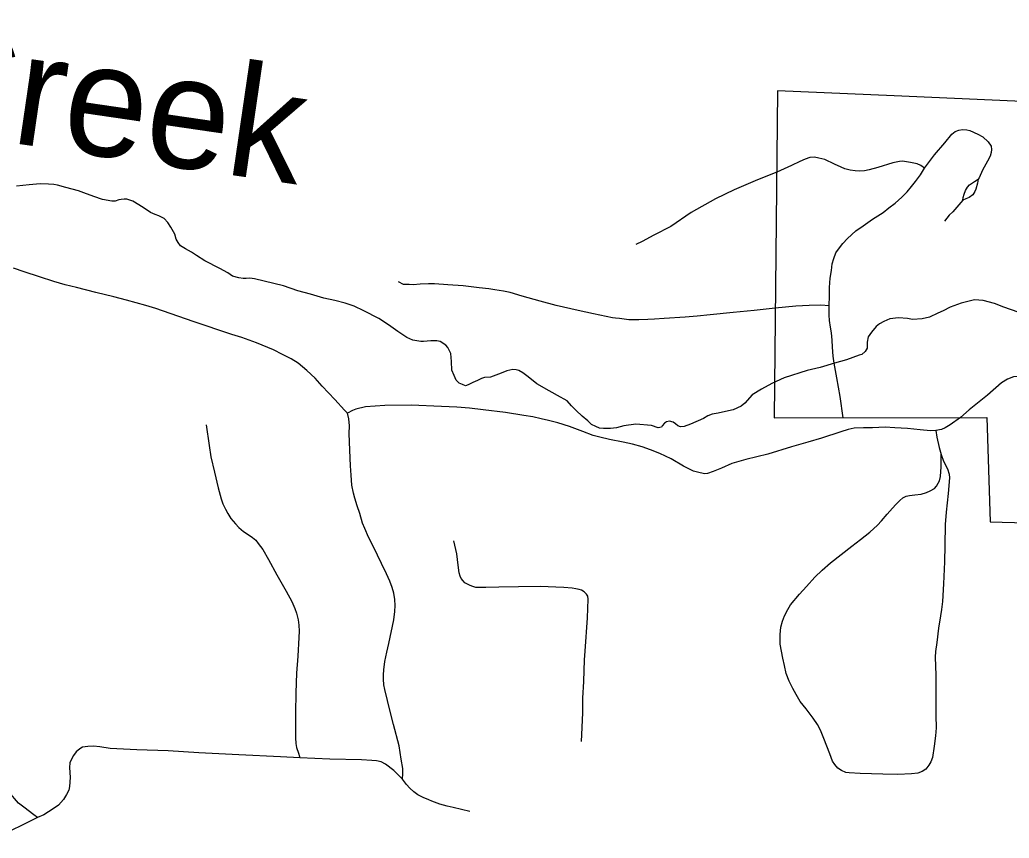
# Model space of a CAD drawing. Extents: x 653372 to 905732, y 627442 to 787275.
# Drawn here: x 684356 to 688099, y 755579 to 758675 of the extents above; entities that cross this region are included whole.
import ezdxf

# ---------------------------------------------------------------- set-up
doc = ezdxf.new("R2010")
doc.units = 0
for name, color, linetype in [('31', 7, 'Continuous'), ('32', 7, 'Continuous'), ('33', 7, 'Continuous'), ('34', 7, 'Continuous'), ('35', 7, 'Continuous'), ('45', 7, 'Continuous'), ('6', 7, 'Continuous')]:
    doc.layers.add(name, color=color, linetype=linetype)

msp = doc.modelspace()

# ---------------------------------------------------------------- linework, layer by layer
at = {"layer": '31'}
for points in [[(687471.6, 757169.4), (687459.4, 757250), (687447.9, 757320.3), (687437.7, 757375.9), (687433, 757402.1), (687431.3, 757436.3), (687430, 757463.1), (687427.6, 757490.9), (687423.3, 757512.2), (687419.2, 757537.2), (687418.2, 757556.8), (687418.3, 757593.3), (687419.3, 757630.5), (687419.1, 757662), (687421.8, 757697.1), (687427.1, 757726.8), (687430, 757751.9), (687435.4, 757771.3), (687443.7, 757793.3), (687457.3, 757811.8), (687470.2, 757828.3), (687487.6, 757847.3), (687519.4, 757876.1), (687546.5, 757895.9), (687581.9, 757920.4), (687622.3, 757946.3), (687644.4, 757962.9), (687668.2, 757981.1), (687692.8, 758003.6), (687713.4, 758024.2), (687730.3, 758043.7), (687745.5, 758063.3), (687764.1, 758087.9), (687779.5, 758112.9), (687816.3, 758163.9), (687855.6, 758208.8), (687882.1, 758242.2), (687895.4, 758252.1), (687909.1, 758257.6), (687922.7, 758259.4), (687939, 758258.9), (687950.8, 758255.8), (687981, 758241.4), (687999.7, 758231.6), (688019.2, 758213.6), (688031.7, 758196.5), (688033, 758184.5), (688031, 758173.2), (688027.9, 758158.6), (688017.6, 758139.9), (687998.7, 758105.8), (687985.9, 758077.4), (687981.9, 758071.3)], [(687981.9, 758071.3), (687979.4, 758056.2), (687973.2, 758034.2), (687969.8, 758025), (687961.6, 758012.5), (687947.8, 758002.4), (687935.7, 757996.8), (687923.7, 757992.6), (687925.6, 758002), (687928.7, 758014.9), (687934.5, 758028.8), (687941.4, 758041.1), (687949.3, 758050.6), (687968, 758063.6), (687981.9, 758071.3)], [(687923.7, 757992.6), (687886.6, 757947.8), (687872.8, 757935.9), (687855.2, 757913)], [(688616.6, 757120.4), (688496.6, 757183.8), (688442.5, 757208.6), (688382.7, 757238.3), (688240.2, 757298.4), (688161.1, 757322.9), (688139, 757325.5), (688115.9, 757324.3), (688092.5, 757315.3), (688070.2, 757301), (688017.6, 757255), (687947.6, 757199.4), (687915.4, 757169.9)]]:
    msp.add_lwpolyline(points, dxfattribs=at)
at = {"layer": '32'}
msp.add_lwpolyline([(687779.5, 758112.9), (687764.9, 758124.1), (687750.9, 758129.4), (687726.1, 758134.5), (687695.4, 758139.7), (687684.5, 758139), (687658.9, 758133.8), (687602, 758116), (687569.2, 758107.7), (687551.7, 758103.9), (687534.9, 758102.2), (687516.3, 758102.8), (687497.4, 758105.5), (687478, 758111.5), (687464.1, 758117.4), (687439, 758128.4), (687401.5, 758145.8), (687379.5, 758151.4), (687363.3, 758154.5), (687344.9, 758153.4), (687327.3, 758147), (687307.5, 758138.9), (687276.2, 758123.6), (687219.9, 758098.8)], dxfattribs=at)
at = {"layer": '33'}
for points in [[(685595.6, 757187.1), (685584.2, 757198.2), (685547.6, 757238.1), (685499.5, 757288.4), (685473.5, 757318.7), (685442.4, 757348), (685409.4, 757375.3), (685383, 757392.3), (685349.7, 757409.1), (685316.2, 757426.1), (685251.6, 757452.5), (685196.2, 757472.8), (685158.8, 757484.4), (685012.7, 757533.3), (684870.8, 757582.5), (684832.4, 757593.4), (684759.4, 757613.6), (684712.3, 757626.9), (684643.5, 757643.7), (684571, 757661.7), (684528.4, 757672.3), (684484.9, 757684.7), (684430.5, 757701.8), (684372.1, 757720.8), (684332.3, 757735.7)], [(687915.4, 757169.9), (687876, 757142.2), (687856.9, 757131.4), (687842.9, 757125.3), (687821.3, 757121.1), (687802, 757120), (687762.2, 757123.7), (687714.3, 757129.2), (687667.1, 757131.4), (687630.5, 757133.3), (687581.8, 757131.5), (687548.4, 757131.7), (687513.1, 757129.5), (687490.2, 757125.3), (687463, 757116.3), (687389, 757092.5), (687337.2, 757076.9), (687275.6, 757059.2), (687185.6, 757031.8), (687102.7, 757011.5), (687050.1, 756995.9), (687011.3, 756979.2), (686980, 756966.3), (686957.8, 756958.8), (686948, 756957.4), (686930.1, 756960.4), (686905.1, 756966.9), (686867.4, 756985.9), (686820.9, 757013.4), (686777.6, 757034.3), (686742.2, 757048.4), (686711.2, 757059.9), (686674, 757069.1), (686638.4, 757076.7), (686586.6, 757087.3), (686550.9, 757095.7), (686525.9, 757102.1), (686486.4, 757117.1), (686435.7, 757135.8), (686391.3, 757150.2), (686356.6, 757159.3), (686328.2, 757165.9), (686296.8, 757172.5), (686262.7, 757177.6), (686193.4, 757188.7), (686109, 757199.4), (686057.1, 757205.8), (686009.1, 757209.7), (685951.3, 757211.4), (685836.7, 757217.3), (685737.3, 757216.2), (685664.6, 757210.3), (685627.8, 757201.6), (685615.4, 757197.1), (685595.6, 757187.1)], [(685803.6, 755801.9), (685805.7, 755823.4), (685804.9, 755842.8), (685799.5, 755878.2), (685790.9, 755928.8), (685770.3, 756008.5), (685757.4, 756057.7), (685736.9, 756141.1), (685733.7, 756159.4), (685731.8, 756180.6), (685731.6, 756197.5), (685733.6, 756215.8), (685737.1, 756247.7), (685745, 756283), (685752.4, 756315.9), (685771.3, 756405), (685774.7, 756436.1), (685775.8, 756459.5), (685775.4, 756481.8), (685770.7, 756505.9), (685765.2, 756527.7), (685756.2, 756551), (685744.1, 756579.4), (685724.2, 756618.6), (685694.1, 756681.3), (685675.4, 756717.8), (685661.7, 756751), (685652.9, 756771), (685642.1, 756806.8), (685632.2, 756835.8), (685623.8, 756864.8), (685619, 756884.4), (685612.3, 756914.8), (685609.7, 756951.9), (685607.5, 756987.9), (685605.3, 757047.3), (685602.5, 757110), (685603.1, 757139.4), (685601, 757165.4), (685595.6, 757187.1)], [(687821.3, 757121.1), (687825.8, 757095.7), (687834.4, 757057.1), (687842.5, 757030), (687850.8, 757005.3)], [(687850.8, 757005.3), (687866.2, 756976.3), (687872.1, 756956.6), (687874.1, 756941.9), (687868.2, 756882.5), (687860.4, 756811.9), (687857.4, 756765.5), (687855.8, 756685.7), (687855, 756623.9), (687850.5, 756541.3), (687847.2, 756474.6), (687843.5, 756443.8), (687839.9, 756420.3), (687832, 756373), (687825.5, 756319.5), (687820.8, 756285.8), (687819.7, 756263.8), (687821.4, 756196.1), (687821.5, 756106.4), (687821.6, 756042.9), (687822.7, 755996.4), (687820.1, 755965.9), (687814.9, 755926.8), (687808.7, 755884.7), (687802.5, 755867.3), (687795.2, 755855.3), (687784.6, 755840.6), (687770.1, 755830.8), (687753.2, 755825.2), (687729.5, 755822.3), (687678.5, 755820.1), (687621.5, 755821.4), (687535.5, 755823.2), (687494.1, 755825.7), (687481.1, 755827.7), (687464.6, 755835.1), (687451.5, 755844.5), (687439.6, 755857.4), (687430.7, 755870.7), (687420.5, 755897.9), (687398.6, 755956.5), (687385.7, 755987.8), (687374.2, 756009.7), (687358.3, 756032.8), (687330.8, 756068.2), (687308.9, 756096.2), (687293, 756123.2), (687281, 756144.7), (687266.8, 756172.4), (687256.2, 756201.7), (687249, 756232), (687242.9, 756260.4), (687233.1, 756313.3), (687233.4, 756349.5), (687235.5, 756377.6), (687241.4, 756399.4), (687249.8, 756419.9), (687262.3, 756444), (687271.4, 756461.2), (687305.6, 756501.8), (687332.5, 756530.5), (687363.7, 756565.8), (687392.2, 756593), (687423.6, 756620.2), (687463.6, 756652.4), (687504.5, 756683.8), (687537.2, 756708.3), (687572.3, 756736.2), (687601.6, 756763), (687615.9, 756779.3), (687638.3, 756804.7), (687657.6, 756827.4), (687670.9, 756841.2), (687686.1, 756855.9), (687697.5, 756866.3), (687709.1, 756872.9), (687721.8, 756875.4), (687743, 756878), (687766.7, 756880.9), (687786, 756886.7), (687800.4, 756893.2), (687816.6, 756901.4), (687823.8, 756910.2), (687830.7, 756921.8), (687836.2, 756931.3), (687839.9, 756947.4), (687842.6, 756983.2), (687842.5, 757030)], [(686059.4, 755680), (685995.6, 755694.7), (685972.8, 755700.8), (685945.3, 755708.1), (685915.4, 755718.7), (685903.4, 755723.7), (685881.7, 755733.4), (685861.9, 755743.3), (685846.4, 755754.6), (685831.7, 755767.9), (685818.9, 755782.7), (685803.6, 755801.9)]]:
    msp.add_lwpolyline(points, dxfattribs=at)
at = {"layer": '34'}
for points in [[(687219.9, 758098.8), (687147.7, 758069.5), (687058.7, 758030.9), (686988.3, 757997.3), (686895.7, 757945.8), (686819.3, 757892.8), (686755.4, 757860), (686710.3, 757836.4), (686687.1, 757824.1)], [(687214.2, 757583.5), (687134.7, 757574.7), (687054.8, 757567.4), (686967.8, 757558.1), (686919.4, 757553.5), (686872.9, 757549.5), (686794.2, 757544.3), (686757.8, 757542.1), (686731.7, 757540.7), (686698.6, 757540.1), (686677.5, 757540.2), (686660.1, 757540.2), (686625, 757544.5), (686609.9, 757546.1), (686598.3, 757547.5), (686527.2, 757562.6), (686468.5, 757574.7), (686385.6, 757594), (686324.8, 757609.9), (686257.3, 757628.7), (686211.1, 757643.7), (686186.3, 757648.2), (686152.9, 757653.6), (686130.2, 757656.4), (686094, 757661.3), (686034, 757668), (685975.3, 757672.5), (685924.5, 757676.2), (685902.3, 757676.3), (685871.3, 757675), (685844.7, 757672), (685829.5, 757673.6), (685808.4, 757673.7), (685788.6, 757683.5)], [(685061.6, 757142.2), (685072, 757065), (685078.9, 757021.3), (685092.4, 756963.8), (685106.7, 756904.7), (685117.7, 756862.9), (685124.7, 756844.1), (685133.8, 756824), (685143, 756807.7), (685155.1, 756787.7), (685171.8, 756767.8), (685184.5, 756753.9), (685203.1, 756739), (685220.1, 756727.9), (685237, 756716), (685249, 756705.9), (685258.3, 756693.4), (685275.4, 756670.5), (685296.6, 756633.5), (685328.7, 756575.5), (685363.4, 756513.8), (685385, 756473.9), (685396.9, 756448.1), (685402.7, 756430.6), (685409.6, 756404.7), (685412.3, 756384.3), (685413.4, 756362.7), (685412.2, 756338.5), (685408.4, 756267.2), (685402.7, 756203.9), (685400.4, 756128.3), (685399.4, 756053.1), (685398.8, 755991.8), (685399.1, 755959.3), (685400.1, 755936.8), (685402.7, 755922.4), (685410.9, 755900.8), (685414.7, 755888), (685415, 755882.5)], [(686495.1, 756286.5), (686503.6, 756412.1), (686506.7, 756483), (686505.6, 756494.4), (686500.7, 756502.6), (686491, 756511.4), (686481.7, 756516.9), (686471.9, 756520), (686459.6, 756522.7), (686446, 756524.6), (686414.4, 756526.9), (686324.6, 756530.6), (686242.5, 756530.2), (686167.9, 756528.8), (686119.4, 756527.3), (686102.4, 756526.8), (686082.1, 756527.4), (686069.9, 756531.1), (686059.6, 756535.2), (686047, 756541.3), (686039.6, 756545.3), (686033.1, 756552.1), (686026.3, 756560.8), (686021.9, 756569.9), (686018.4, 756582.4), (686014.6, 756611.3), (686009.3, 756654.8), (685998, 756704.4)], [(686481.1, 755944.9), (686481.9, 755971.8), (686485.8, 756053.6), (686486.5, 756108.9), (686490.3, 756171.5), (686493.2, 756253.3), (686495.1, 756286.5)], [(684423.6, 755657.1), (684409.5, 755668), (684371.5, 755696.1), (684351.7, 755711.9), (684315, 755754.5), (684284.9, 755791.7), (684251.9, 755849.3), (684234.4, 755882.8), (684219.8, 755904.4), (684199.2, 755921.9), (684185.1, 755931.6), (684176.2, 755935.7)], [(685803.6, 755801.9), (685771.8, 755834.6), (685739.5, 755859.2), (685722.9, 755868.2), (685705.3, 755871.2), (685687.6, 755873.5), (685648.8, 755875.5), (685528.9, 755878.2), (685415, 755882.5), (685342.5, 755886.4), (685184.4, 755894.5), (685033.4, 755902.4), (684917.9, 755909.2), (684798.8, 755912.8), (684698.5, 755918.4), (684658.5, 755924.6), (684634.6, 755926.6), (684613.9, 755926.4), (684594, 755923.2), (684582.8, 755916.8), (684569.4, 755906.2), (684558.8, 755892.1), (684552.1, 755878.4), (684545.8, 755864.2), (684544.8, 755846.5), (684546.2, 755808.8), (684544.4, 755775.1), (684541.4, 755761.2), (684533.3, 755744.2), (684521.3, 755725.5), (684502.1, 755703.7), (684482.7, 755690.3), (684446.5, 755667.8), (684423.6, 755657.1), (684264.5, 755579)]]:
    msp.add_lwpolyline(points, dxfattribs=at)
at = {"layer": '35'}
for points in [[(685751, 757521.4), (685715, 757544.4), (685657.4, 757574.3), (685620.7, 757591.3), (685586.6, 757602.6), (685548.4, 757612.8), (685506, 757622.3), (685456.2, 757636.9), (685408.3, 757649.3), (685353.8, 757668.9), (685316.9, 757677.6), (685281, 757685.5), (685244.1, 757694.2), (685226.9, 757696.8), (685212.5, 757696.5), (685200.7, 757695.5), (685185, 757698.1), (685161.1, 757704.3), (685142.9, 757717.2), (685113.1, 757734), (685056.1, 757762.5), (685024.3, 757782.8), (685006.1, 757795.7), (684983.1, 757808.1), (684964.2, 757819.7), (684955.6, 757831.7), (684947.7, 757844.3), (684942.3, 757863.5), (684928, 757890.1), (684916.1, 757907.7), (684902.8, 757923.2), (684881.8, 757933.5), (684868.1, 757938), (684851.2, 757946.1), (684823.5, 757964.2), (684783.6, 757988.8), (684761.1, 757996.4), (684750.8, 757996.7), (684739.7, 757994.9), (684730.7, 757993.8), (684717.5, 757988.7), (684704.1, 757988.4), (684669.1, 757994.3), (684636.8, 758006.3), (684597.9, 758020.5), (684578.2, 758027.3), (684530, 758040.5), (684499.3, 758049), (684484.9, 758051.5), (684465, 758052.8), (684432.7, 758054.4), (684391.9, 758050.8), (684344.3, 758045.4)], [(688132.7, 757568.8), (688079.5, 757588.2), (688044.3, 757602.1), (688000.4, 757612.7), (687968.4, 757615.8), (687917.8, 757603.1), (687875.9, 757587.2), (687849.2, 757574.4), (687829.7, 757565), (687797.8, 757550.3), (687770, 757544), (687734.1, 757540.8), (687715, 757544.2), (687680.3, 757546.7), (687647.4, 757544.1), (687625, 757532.9), (687609.3, 757524.6), (687595.8, 757515), (687578.1, 757493.4), (687565.4, 757476), (687561.9, 757455.4), (687562.2, 757441.9), (687562.6, 757432.6), (687555, 757420), (687541.9, 757409), (687531.3, 757405.7), (687483.7, 757387.9), (687438.4, 757375.7)], [(687438.4, 757375.7), (687383.9, 757359.4), (687334.7, 757348.4), (687247.8, 757320.8), (687201, 757299.4), (687161.8, 757277.9), (687127.4, 757256.2), (687098.9, 757224.7), (687085.5, 757213.3), (687055.4, 757199.1), (687026.3, 757192.4), (686997.9, 757187), (686975.8, 757182.9), (686959.7, 757176.5), (686942.9, 757166), (686893.2, 757144.7), (686870.2, 757135.8), (686856.4, 757135.5), (686845.5, 757139.3), (686837.4, 757146.4), (686828.7, 757152.2), (686814.3, 757156.7), (686802.5, 757153.7), (686795.5, 757149), (686786.9, 757138.3), (686783.4, 757134.3), (686770.9, 757131.2), (686745.7, 757139.5), (686686.6, 757145.4), (686641.7, 757139.2), (686613.2, 757131.1), (686591.1, 757128.3), (686564.2, 757128.4), (686549.8, 757130.2), (686535.6, 757136.9), (686518.6, 757144.3), (686505.2, 757157.1), (686484.4, 757175.6), (686460.9, 757196.3), (686442.9, 757214), (686427.6, 757233.8), (686415.4, 757239.7), (686401.2, 757247.7), (686359.5, 757271), (686312.8, 757297.2), (686279.2, 757323.7), (686259, 757339.4), (686244.8, 757348.1), (686233.9, 757351.2), (686221.5, 757351.6), (686199.3, 757347.4), (686177.7, 757338.4), (686157.5, 757330.8), (686137.3, 757322.4), (686113.9, 757321.7), (686103.4, 757317.9), (686087.8, 757310.7), (686069.8, 757302.2), (686052.4, 757293.3), (686042, 757290.1), (686031.1, 757294.6), (686018.2, 757300.5), (686006.8, 757311.9), (685999.1, 757329.3), (685990.1, 757349.6), (685989, 757382), (685987, 757412.3), (685975.3, 757434.7), (685968.3, 757443.9), (685946, 757458.3), (685934.4, 757460.8), (685911.7, 757460.7), (685884, 757457.4), (685872.9, 757457.4), (685842.7, 757462.4), (685820.4, 757472.4), (685786, 757495.5), (685751, 757521.4)]]:
    msp.add_lwpolyline(points, dxfattribs=at)
at = {"layer": '45'}
msp.add_lwpolyline([(687418.3, 757593.3), (687386.4, 757595.4), (687343, 757594.5), (687292.5, 757591.7), (687214.2, 757583.5)], dxfattribs=at)
at = {"layer": '6'}
msp.add_lwpolyline([(689176.4, 758320.8), (687664.3, 758387), (687223.3, 758405.5), (687209.6, 757169.5), (688015.4, 757170), (688027.8, 756776.1), (688486.4, 756763.3)], dxfattribs=at)

# ---------------------------------------------------------------- texts
at = {"layer": '35'}
msp.add_text('Creek', height=422.4, rotation=351.6859, dxfattribs=at).set_placement((683913.2, 758269.1))

doc.saveas('drawing.dxf')
